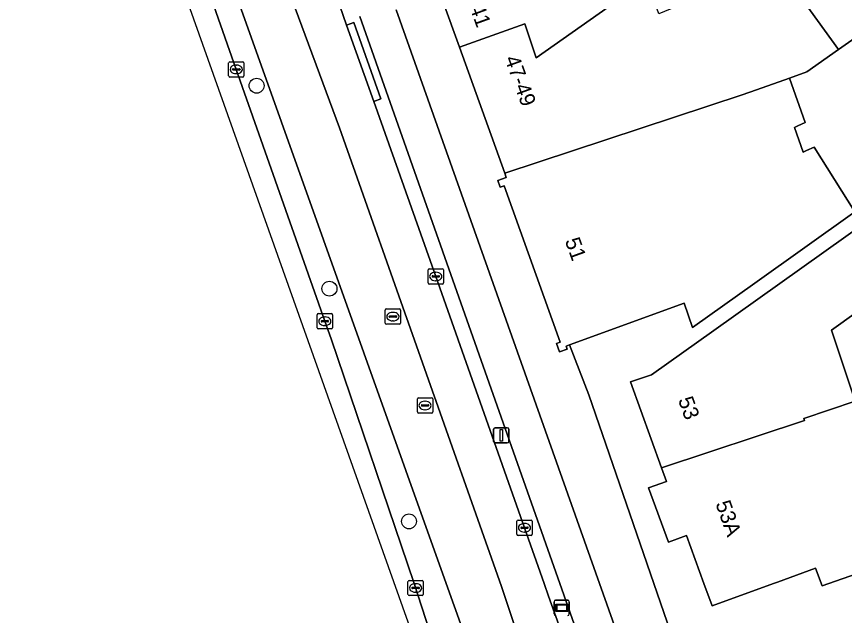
# Model space of a CAD drawing. Extents: x 161798 to 162385, y 382315 to 382833.
# Drawn here: x 161802.1 to 161856.3, y 382497.9 to 382537.1 of the extents above; entities that cross this region are included whole.
import ezdxf

# ---------------------------------------------------------------- set-up
doc = ezdxf.new("R2010")
doc.units = 0
for name, color, linetype in [('IMGEO_Berm_groen', 7, 'Continuous'), ('IMGEO_Boom', 7, 'Continuous'), ('IMGEO_Erf', 7, 'Continuous'), ('IMGEO_Fietspad_gesloten', 7, 'Continuous'), ('IMGEO_Kolk', 7, 'Continuous'), ('IMGEO_Lichtmast', 7, 'Continuous'), ('IMGEO_OVBaan_gesloten', 7, 'Continuous'), ('IMGEO_Pand', 7, 'Continuous'), ('IMGEO_Pand_nummerreeks', 7, 'Continuous'), ('IMGEO_Rijbaan_lokaal_gesloten', 7, 'Continuous'), ('IMGEO_Rioolput', 7, 'Continuous'), ('IMGEO_Verkeerseiland_open', 7, 'Continuous'), ('IMGEO_Voetpad_open', 7, 'Continuous'), ('IMGEO_Wegwijzer', 7, 'Continuous')]:
    doc.layers.add(name, color=color, linetype=linetype)

msp = doc.modelspace()

# ---------------------------------------------------------------- linework, layer by layer
at = {"layer": 'IMGEO_Berm_groen'}
for points in [[(161839.819, 382472.947), (161833.175, 382491.839), (161830.261, 382500), (161816.839, 382537.592), (161807.218, 382564.539), (161807.037, 382565.026)], [(161805.654, 382564.508), (161805.816, 382564.034), (161806.006, 382563.637), (161816.518, 382533.648), (161822.311, 382517.164), (161822.731, 382516.012), (161828.156, 382500), (161833.649, 382483.027), (161839.128, 382465.362), (161844.598, 382447.699), (161849.721, 382431.019), (161855.195, 382413.368), (161855.242, 382413.135)]]:
    msp.add_lwpolyline(points, dxfattribs=at)
at = {"layer": 'IMGEO_Boom'}
for centre in [(161817.848, 382532.579), (161822.614, 382519.296), (161827.819, 382504.066)]:
    msp.add_circle(centre, 0.489, dxfattribs=at)
at = {"layer": 'IMGEO_Erf'}
for points in [[(161870.809, 382545.383), (161855.931, 382534.948), (161853.844, 382533.485), (161852.72, 382533.083), (161853.742, 382530.181), (161853.267, 382529.958), (161853.046, 382529.854), (161853.617, 382528.234), (161853.838, 382528.337), (161854.324, 382528.565), (161857.002, 382524.324), (161850.447, 382519.657), (161846.373, 382516.756), (161845.816, 382518.339), (161838.328, 382515.617), (161839.582, 382512.353), (161843.843, 382500), (161851.001, 382479.247)], [(161857.093, 382500.633), (161855.288, 382500), (161854.852, 382499.847), (161854.427, 382501.009), (161851.93, 382500.095), (161851.67, 382500), (161847.652, 382498.53), (161847.115, 382500), (161845.97, 382503.133), (161844.796, 382502.704), (161843.498, 382506.254), (161844.672, 382506.683), (161844.347, 382507.579), (161842.307, 382513.195), (161843.684, 382513.651), (161847.757, 382516.552), (161869.522, 382532.055)], [(161858.543, 382518.774), (161855.476, 382516.59), (161857.02, 382511.922)]]:
    msp.add_lwpolyline(points, dxfattribs=at)
at = {"layer": 'IMGEO_Fietspad_gesloten'}
for points in [[(161874.998, 382391.142), (161872.726, 382398.846), (161863.738, 382428.513), (161857.875, 382447.596), (161854.566, 382458.22), (161852.152, 382465.672), (161845.368, 382485.66), (161840.286, 382500), (161826.981, 382537.546)], [(161824.606, 382537.105), (161837.687, 382500), (161846.925, 382473.796), (161848.857, 382468.021), (161853.619, 382453.317), (161862.955, 382422.925), (161874.188, 382385.693), (161874.886, 382383.249)]]:
    msp.add_lwpolyline(points, dxfattribs=at)
at = {"layer": 'IMGEO_Kolk'}
for p, q in [((161816.094, 382534.148), (161816.946, 382534.148)), ((161816.019, 382533.222), (161816.019, 382534.074)), ((161816.278, 382533.642), (161816.278, 382533.654)), ((161816.716, 382533.605), (161816.318, 382533.605)), ((161816.321, 382533.691), (161816.719, 382533.691)), ((161816.507, 382533.928), (161816.532, 382533.928)), ((161816.762, 382533.654), (161816.762, 382533.642)), ((161817.02, 382534.074), (161817.02, 382533.222)), ((161816.946, 382533.148), (161816.094, 382533.148)), ((161816.53, 382533.368), (161816.505, 382533.368)), ((161829.144, 382520.594), (161829.996, 382520.594)), ((161829.069, 382519.668), (161829.069, 382520.52)), ((161829.328, 382520.088), (161829.328, 382520.1)), ((161829.766, 382520.051), (161829.368, 382520.051)), ((161829.371, 382520.137), (161829.769, 382520.137)), ((161829.557, 382520.374), (161829.582, 382520.374)), ((161829.812, 382520.1), (161829.812, 382520.088)), ((161830.07, 382520.52), (161830.07, 382519.668)), ((161829.996, 382519.594), (161829.144, 382519.594)), ((161829.58, 382519.814), (161829.555, 382519.814)), ((161821.811, 382516.738), (161821.811, 382517.59)), ((161821.886, 382517.664), (161822.738, 382517.664)), ((161822.299, 382517.444), (161822.324, 382517.444)), ((161822.812, 382517.59), (161822.812, 382516.738)), ((161822.07, 382517.158), (161822.07, 382517.17)), ((161822.508, 382517.121), (161822.11, 382517.121)), ((161822.113, 382517.207), (161822.511, 382517.207)), ((161822.322, 382516.884), (161822.297, 382516.884)), ((161822.554, 382517.17), (161822.554, 382517.158)), ((161822.738, 382516.664), (161821.886, 382516.664)), ((161834.879, 382503.22), (161834.879, 382504.072)), ((161834.954, 382504.146), (161835.806, 382504.146)), ((161835.367, 382503.926), (161835.392, 382503.926)), ((161835.88, 382504.072), (161835.88, 382503.22)), ((161835.138, 382503.64), (161835.138, 382503.652)), ((161835.576, 382503.603), (161835.178, 382503.603)), ((161835.181, 382503.689), (161835.579, 382503.689)), ((161835.39, 382503.366), (161835.365, 382503.366)), ((161835.622, 382503.652), (161835.622, 382503.64)), ((161835.806, 382503.146), (161834.954, 382503.146)), ((161827.754, 382499.28), (161827.754, 382500.132)), ((161827.829, 382500.206), (161828.681, 382500.206)), ((161828.242, 382499.986), (161828.267, 382499.986)), ((161828.755, 382500.132), (161828.755, 382499.28)), ((161828.013, 382499.7), (161828.013, 382499.712)), ((161828.451, 382499.663), (161828.053, 382499.663)), ((161828.056, 382499.749), (161828.454, 382499.749)), ((161828.497, 382499.712), (161828.497, 382499.7)), ((161828.681, 382499.206), (161827.829, 382499.206)), ((161828.265, 382499.426), (161828.24, 382499.426))]:
    msp.add_line(p, q, dxfattribs=at)
for points in [[(161816.094, 382534.148), (161816.946, 382534.148)], [(161816.019, 382533.222), (161816.019, 382534.074)], [(161817.02, 382534.074), (161817.02, 382533.222)], [(161816.946, 382533.148), (161816.094, 382533.148)], [(161829.144, 382520.594), (161829.996, 382520.594)], [(161829.069, 382519.668), (161829.069, 382520.52)], [(161830.07, 382520.52), (161830.07, 382519.668)], [(161829.996, 382519.594), (161829.144, 382519.594)], [(161821.811, 382516.738), (161821.811, 382517.59)], [(161821.886, 382517.664), (161822.738, 382517.664)], [(161822.812, 382517.59), (161822.812, 382516.738)], [(161822.738, 382516.664), (161821.886, 382516.664)], [(161834.879, 382503.22), (161834.879, 382504.072)], [(161834.954, 382504.146), (161835.806, 382504.146)], [(161835.88, 382504.072), (161835.88, 382503.22)], [(161835.806, 382503.146), (161834.954, 382503.146)], [(161827.754, 382499.28), (161827.754, 382500.132)], [(161827.829, 382500.206), (161828.681, 382500.206)], [(161828.755, 382500.132), (161828.755, 382499.28)], [(161828.681, 382499.206), (161827.829, 382499.206)]]:
    msp.add_lwpolyline(points, dxfattribs=at)
for centre, radius, start, end in [((161816.096, 382534.072), 0.0765, 91.552, 178.448), ((161816.096, 382534.072), 0.0765, 91.552, 178.448), ((161816.944, 382534.072), 0.0765, 1.552, 88.448), ((161816.944, 382534.072), 0.0765, 1.552, 88.448), ((161816.318, 382533.651), 0.0403, 85.8775, 175.7526), ((161816.315, 382533.641), 0.0366, 178.938, 274.7102), ((161816.719, 382533.648), 0.043, 264.8664, 352.4533), ((161816.723, 382533.653), 0.0386, 1.7309, 96.639), ((161816.096, 382533.224), 0.0765, 181.552, 268.448), ((161816.096, 382533.224), 0.0765, 181.552, 268.448), ((161816.944, 382533.224), 0.0765, 271.552, 358.448), ((161816.944, 382533.224), 0.0765, 271.552, 358.448), ((161829.146, 382520.518), 0.0765, 91.552, 178.448), ((161829.146, 382520.518), 0.0765, 91.552, 178.448), ((161829.994, 382520.518), 0.0765, 1.552, 88.448), ((161829.994, 382520.518), 0.0765, 1.552, 88.448), ((161829.368, 382520.097), 0.0403, 85.8775, 175.7526), ((161829.365, 382520.087), 0.0366, 178.938, 274.7102), ((161829.769, 382520.094), 0.043, 264.8664, 352.4533), ((161829.773, 382520.099), 0.0386, 1.7309, 96.639), ((161829.146, 382519.67), 0.0765, 181.552, 268.448), ((161829.146, 382519.67), 0.0765, 181.552, 268.448), ((161829.994, 382519.67), 0.0765, 271.552, 358.448), ((161829.994, 382519.67), 0.0765, 271.552, 358.448), ((161821.888, 382517.588), 0.0765, 91.552, 178.448), ((161821.888, 382517.588), 0.0765, 91.552, 178.448), ((161822.736, 382517.588), 0.0765, 1.552, 88.448), ((161822.736, 382517.588), 0.0765, 1.552, 88.448), ((161822.11, 382517.167), 0.0403, 85.8775, 175.7526), ((161822.107, 382517.157), 0.0366, 178.938, 274.7102), ((161822.511, 382517.164), 0.043, 264.8664, 352.4533), ((161822.515, 382517.169), 0.0386, 1.7309, 96.639), ((161821.888, 382516.74), 0.0765, 181.552, 268.448), ((161821.888, 382516.74), 0.0765, 181.552, 268.448), ((161822.736, 382516.74), 0.0765, 271.552, 358.448), ((161822.736, 382516.74), 0.0765, 271.552, 358.448), ((161834.956, 382504.07), 0.0765, 91.552, 178.448), ((161834.956, 382504.07), 0.0765, 91.552, 178.448), ((161835.804, 382504.07), 0.0765, 1.552, 88.448), ((161835.804, 382504.07), 0.0765, 1.552, 88.448), ((161835.178, 382503.649), 0.0403, 85.8775, 175.7526), ((161835.175, 382503.639), 0.0366, 178.938, 274.7102), ((161835.579, 382503.646), 0.043, 264.8664, 352.4533), ((161835.583, 382503.651), 0.0386, 1.7309, 96.639), ((161834.956, 382503.222), 0.0765, 181.552, 268.448), ((161834.956, 382503.222), 0.0765, 181.552, 268.448), ((161835.804, 382503.222), 0.0765, 271.552, 358.448), ((161835.804, 382503.222), 0.0765, 271.552, 358.448), ((161827.831, 382500.13), 0.0765, 91.552, 178.448), ((161827.831, 382500.13), 0.0765, 91.552, 178.448), ((161828.679, 382500.13), 0.0765, 1.552, 88.448), ((161828.679, 382500.13), 0.0765, 1.552, 88.448), ((161828.053, 382499.709), 0.0403, 85.8775, 175.7526), ((161828.05, 382499.699), 0.0366, 178.938, 274.7102), ((161828.454, 382499.706), 0.043, 264.8664, 352.4533), ((161828.458, 382499.711), 0.0386, 1.7309, 96.639), ((161827.831, 382499.282), 0.0765, 181.552, 268.448), ((161827.831, 382499.282), 0.0765, 181.552, 268.448), ((161828.679, 382499.282), 0.0765, 271.552, 358.448), ((161828.679, 382499.282), 0.0765, 271.552, 358.448)]:
    msp.add_arc(centre, radius, start, end, dxfattribs=at)
for centre, major_axis, ratio, start_param, end_param in [((161816.506, 382533.648), (-0.387, 0.002), 0.722429, 4.712389, 7.853982), ((161816.531, 382533.648), (-0.39, 0.002), 0.717154, 1.570796, 4.712389), ((161829.556, 382520.094), (-0.387, 0.002), 0.722429, 4.712389, 7.853982), ((161829.581, 382520.094), (-0.39, 0.002), 0.717154, 1.570796, 4.712389), ((161822.298, 382517.164), (-0.387, 0.002), 0.722429, 4.712389, 7.853982), ((161822.323, 382517.164), (-0.39, 0.002), 0.717154, 1.570796, 4.712389), ((161835.366, 382503.646), (-0.387, 0.002), 0.722429, 4.712389, 7.853982), ((161835.391, 382503.646), (-0.39, 0.002), 0.717154, 1.570796, 4.712389), ((161828.241, 382499.706), (-0.387, 0.002), 0.722429, 4.712389, 7.853982), ((161828.266, 382499.706), (-0.39, 0.002), 0.717154, 1.570796, 4.712389)]:
    msp.add_ellipse(centre, major_axis=major_axis, ratio=ratio, start_param=start_param, end_param=end_param, dxfattribs=at)
at = {"layer": 'IMGEO_Lichtmast'}
for p, q in [((161833.36, 382509.298), (161833.36, 382510.098)), ((161833.36, 382510.098), (161833.36, 382509.298)), ((161833.46, 382510.198), (161834.25, 382510.198)), ((161834.25, 382510.198), (161833.46, 382510.198)), ((161834.35, 382510.098), (161834.35, 382509.298)), ((161834.35, 382509.298), (161834.35, 382510.098)), ((161834.25, 382509.198), (161833.46, 382509.198)), ((161833.46, 382509.198), (161834.25, 382509.198))]:
    msp.add_line(p, q, dxfattribs=at)
msp.add_lwpolyline([(161833.78, 382510.073), (161833.93, 382510.073), (161833.93, 382509.323), (161833.78, 382509.323), (161833.78, 382510.073)], dxfattribs=at)
for centre, start, end in [((161833.46, 382510.098), 90, 180), ((161833.46, 382510.098), 90, 180), ((161834.25, 382510.098), 0, 90), ((161834.25, 382510.098), 360, 90), ((161833.46, 382509.298), 180, 270), ((161833.46, 382509.298), 180, 270), ((161834.25, 382509.298), 270, 0), ((161834.25, 382509.298), 270, 0)]:
    msp.add_arc(centre, 0.1, start, end, dxfattribs=at)
at = {"layer": 'IMGEO_OVBaan_gesloten'}
msp.add_lwpolyline([(161855.242, 382413.135), (161855.195, 382413.368), (161849.721, 382431.019), (161844.598, 382447.699), (161839.128, 382465.362), (161833.649, 382483.027), (161828.156, 382500), (161822.731, 382516.012), (161822.311, 382517.164), (161816.518, 382533.648), (161806.006, 382563.637), (161805.816, 382564.034), (161804.299, 382563.495), (161806.831, 382556.367), (161829.727, 382491.906), (161840.102, 382457.985), (161861.946, 382386.568), (161872.677, 382345.565)], dxfattribs=at)
at = {"layer": 'IMGEO_Pand'}
for points in [[(161884.466, 382554.962), (161883.925, 382555.781), (161890.552, 382560.159), (161893.911, 382562.378), (161892.451, 382564.589), (161886.897, 382560.945), (161884.221, 382559.189), (161884.05, 382559.448), (161882.543, 382558.546), (161878.803, 382563.781), (161877.972, 382564.944), (161876.092, 382563.702), (161876.691, 382562.844), (161866.646, 382555.827), (161866.493, 382556.036), (161853.998, 382547.084), (161851.609, 382550.277), (161850.753, 382549.571), (161847.365, 382546.776), (161851.911, 382540.499), (161852.076, 382540.271), (161855.931, 382534.948), (161870.809, 382545.383), (161877.456, 382550.045)], [(161842.62, 382538.987), (161841.562, 382541.99), (161830.302, 382538.213), (161830.053, 382538.055), (161831.114, 382535.11), (161835.391, 382536.618), (161836.136, 382534.393)], [(161851.911, 382540.499), (161844.173, 382537.283), (161843.489, 382539.226), (161842.813, 382538.438), (161842.62, 382538.987), (161836.136, 382534.393), (161835.391, 382536.618), (161831.114, 382535.11), (161834.089, 382526.85), (161849.618, 382531.975), (161850.564, 382532.313), (161852.72, 382533.083), (161853.844, 382533.485), (161855.931, 382534.948), (161852.076, 382540.271)], [(161852.72, 382533.083), (161850.564, 382532.313), (161849.618, 382531.975), (161834.089, 382526.85), (161834.189, 382526.572), (161833.639, 382526.379), (161833.795, 382525.935), (161834.038, 382526.02), (161837.719, 382515.801), (161837.481, 382515.717), (161837.677, 382515.169), (161838.171, 382515.343), (161838.103, 382515.535), (161838.328, 382515.617), (161845.816, 382518.339), (161846.373, 382516.756), (161850.447, 382519.657), (161857.002, 382524.324), (161854.324, 382528.565), (161853.838, 382528.337), (161853.617, 382528.234), (161853.046, 382529.854), (161853.267, 382529.958), (161853.742, 382530.181)], [(161844.347, 382507.579), (161853.698, 382510.676), (161853.654, 382510.808), (161857.02, 382511.922), (161855.476, 382516.59), (161858.543, 382518.774), (161858.997, 382518.136), (161872.557, 382527.794), (161869.522, 382532.055), (161847.757, 382516.552), (161843.684, 382513.651), (161842.307, 382513.195)], [(161857.02, 382511.922), (161853.654, 382510.808), (161853.698, 382510.676), (161844.347, 382507.579), (161844.672, 382506.683), (161843.498, 382506.254), (161844.796, 382502.704), (161845.97, 382503.133), (161847.115, 382500), (161847.652, 382498.53), (161851.67, 382500), (161851.93, 382500.095), (161854.427, 382501.009), (161854.852, 382499.847), (161855.288, 382500), (161857.093, 382500.633), (161864.412, 382503.149), (161861.874, 382510.078), (161861.705, 382510.54), (161860.747, 382513.155)]]:
    msp.add_lwpolyline(points, close=True, dxfattribs=at)
at = {"layer": 'IMGEO_Rijbaan_lokaal_gesloten'}
for points in [[(161813.918, 382556.26), (161812.835, 382559.326), (161810.369, 382566.205), (161809.366, 382569.024), (161809.327, 382569.134), (161808.317, 382571.965), (161807.946, 382573.181), (161806.802, 382576.198), (161805.64, 382579.533), (161802.139, 382578.882), (161805.016, 382570.802), (161806.009, 382568.002), (161806.062, 382567.851), (161807.037, 382565.026), (161807.218, 382564.539), (161816.839, 382537.592), (161830.261, 382500), (161833.175, 382491.839), (161839.819, 382472.947)], [(161822.599, 382562.893), (161823.011, 382564.232), (161820.188, 382565.188), (161818.515, 382560.675), (161817.298, 382553.19), (161817.891, 382546.682), (161819.264, 382540.686), (161819.934, 382538.863), (161823.261, 382529.817), (161833.869, 382499.799), (161843.36, 382471.44), (161860.968, 382415.409)], [(161849.061, 382444.311), (161852.924, 382431.895), (161861.036, 382405.087), (161861.939, 382402.187), (161862.518, 382400.247), (161865.969, 382388.685), (161870.99, 382371.86), (161878.312, 382347.2), (161880.89, 382348.212), (161873.956, 382371.495), (161860.968, 382415.409), (161843.36, 382471.44), (161833.869, 382499.799), (161823.261, 382529.817), (161819.934, 382538.863), (161819.264, 382540.686), (161813.926, 382556.227), (161813.918, 382556.26)], [(161857.164, 382438.4), (161854.775, 382446.241), (161852.968, 382451.967), (161851.654, 382456.235), (161848.679, 382465.577), (161843.633, 382480.256), (161841.564, 382486.151), (161841.51, 382486.347), (161838.493, 382494.873), (161836.951, 382499.181), (161836.673, 382500), (161835.378, 382503.645), (161829.569, 382520.093), (161825.51, 382531.547), (161823.74, 382536.542), (161823.289, 382537.814), (161822.524, 382539.926)]]:
    msp.add_lwpolyline(points, dxfattribs=at)
at = {"layer": 'IMGEO_Rioolput'}
for p, q in [((161826.264, 382517.041), (161826.264, 382517.893)), ((161826.339, 382517.967), (161827.191, 382517.967)), ((161827.265, 382517.893), (161827.265, 382517.041)), ((161826.523, 382517.461), (161826.523, 382517.473)), ((161826.961, 382517.424), (161826.563, 382517.424)), ((161826.566, 382517.51), (161826.964, 382517.51)), ((161826.752, 382517.747), (161826.777, 382517.747)), ((161827.007, 382517.473), (161827.007, 382517.461)), ((161827.191, 382516.967), (161826.339, 382516.967)), ((161826.775, 382517.187), (161826.75, 382517.187)), ((161828.368, 382511.225), (161828.368, 382512.077)), ((161828.443, 382512.151), (161829.295, 382512.151)), ((161828.856, 382511.931), (161828.881, 382511.931)), ((161829.369, 382512.077), (161829.369, 382511.225)), ((161828.627, 382511.645), (161828.627, 382511.657)), ((161829.065, 382511.608), (161828.667, 382511.608)), ((161828.67, 382511.694), (161829.068, 382511.694)), ((161828.879, 382511.371), (161828.854, 382511.371)), ((161829.111, 382511.657), (161829.111, 382511.645)), ((161829.295, 382511.151), (161828.443, 382511.151))]:
    msp.add_line(p, q, dxfattribs=at)
for points in [[(161826.264, 382517.041), (161826.264, 382517.893)], [(161826.339, 382517.967), (161827.191, 382517.967)], [(161827.265, 382517.893), (161827.265, 382517.041)], [(161827.191, 382516.967), (161826.339, 382516.967)], [(161828.368, 382511.225), (161828.368, 382512.077)], [(161828.443, 382512.151), (161829.295, 382512.151)], [(161829.369, 382512.077), (161829.369, 382511.225)], [(161829.295, 382511.151), (161828.443, 382511.151)]]:
    msp.add_lwpolyline(points, dxfattribs=at)
for centre, radius, start, end in [((161826.341, 382517.891), 0.0765, 91.552, 178.448), ((161826.341, 382517.891), 0.0765, 91.552, 178.448), ((161827.189, 382517.891), 0.0765, 1.552, 88.448), ((161827.189, 382517.891), 0.0765, 1.552, 88.448), ((161826.563, 382517.47), 0.0403, 85.8775, 175.7526), ((161826.56, 382517.46), 0.0366, 178.938, 274.7102), ((161826.964, 382517.467), 0.043, 264.8664, 352.4533), ((161826.968, 382517.472), 0.0386, 1.7309, 96.639), ((161826.341, 382517.043), 0.0765, 181.552, 268.448), ((161826.341, 382517.043), 0.0765, 181.552, 268.448), ((161827.189, 382517.043), 0.0765, 271.552, 358.448), ((161827.189, 382517.043), 0.0765, 271.552, 358.448), ((161828.445, 382512.075), 0.0765, 91.552, 178.448), ((161828.445, 382512.075), 0.0765, 91.552, 178.448), ((161829.293, 382512.075), 0.0765, 1.552, 88.448), ((161829.293, 382512.075), 0.0765, 1.552, 88.448), ((161828.667, 382511.654), 0.0403, 85.8775, 175.7526), ((161828.664, 382511.644), 0.0366, 178.938, 274.7102), ((161829.068, 382511.651), 0.043, 264.8664, 352.4533), ((161829.072, 382511.656), 0.0386, 1.7309, 96.639), ((161828.445, 382511.227), 0.0765, 181.552, 268.448), ((161828.445, 382511.227), 0.0765, 181.552, 268.448), ((161829.293, 382511.227), 0.0765, 271.552, 358.448), ((161829.293, 382511.227), 0.0765, 271.552, 358.448)]:
    msp.add_arc(centre, radius, start, end, dxfattribs=at)
for centre, major_axis, ratio, start_param, end_param in [((161826.751, 382517.467), (-0.387, 0.002), 0.722429, 4.712389, 7.853982), ((161826.776, 382517.467), (-0.39, 0.002), 0.717154, 1.570796, 4.712389), ((161828.855, 382511.651), (-0.387, 0.002), 0.722429, 4.712389, 7.853982), ((161828.88, 382511.651), (-0.39, 0.002), 0.717154, 1.570796, 4.712389)]:
    msp.add_ellipse(centre, major_axis=major_axis, ratio=ratio, start_param=start_param, end_param=end_param, dxfattribs=at)
at = {"layer": 'IMGEO_Verkeerseiland_open'}
for points in [[(161822.524, 382539.926), (161823.289, 382537.814), (161823.74, 382536.542), (161824.211, 382536.709), (161825.981, 382531.714), (161825.51, 382531.547), (161829.569, 382520.093), (161835.378, 382503.645), (161836.673, 382500), (161836.951, 382499.181), (161838.493, 382494.873), (161838.962, 382495.053), (161842.025, 382486.504), (161841.51, 382486.347), (161841.564, 382486.151), (161843.633, 382480.256), (161848.679, 382465.577), (161849.143, 382465.749), (161852.11, 382456.387), (161851.654, 382456.235), (161852.968, 382451.967), (161854.775, 382446.241), (161857.164, 382438.4)], [(161862.955, 382422.925), (161853.619, 382453.317), (161848.857, 382468.021), (161846.925, 382473.796), (161837.687, 382500), (161824.606, 382537.105)]]:
    msp.add_lwpolyline(points, dxfattribs=at)
at = {"layer": 'IMGEO_Voetpad_open'}
for points in [[(161851.001, 382479.247), (161843.843, 382500), (161839.582, 382512.353), (161838.328, 382515.617), (161838.103, 382515.535), (161838.171, 382515.343), (161837.677, 382515.169), (161837.481, 382515.717), (161837.719, 382515.801), (161834.038, 382526.02), (161833.795, 382525.935), (161833.639, 382526.379), (161834.189, 382526.572), (161834.089, 382526.85), (161831.114, 382535.11), (161830.053, 382538.055), (161830.302, 382538.213), (161828.257, 382544.094), (161825.439, 382553.816)], [(161826.981, 382537.546), (161840.286, 382500), (161845.368, 382485.66), (161852.152, 382465.672)]]:
    msp.add_lwpolyline(points, dxfattribs=at)
msp.add_lwpolyline([(161823.74, 382536.542), (161825.51, 382531.547), (161825.981, 382531.714), (161824.211, 382536.709)], close=True, dxfattribs=at)
at = {"layer": 'IMGEO_Wegwijzer'}
for p, q in [((161837.417, 382498.908), (161838.207, 382498.908)), ((161838.207, 382498.908), (161837.417, 382498.908)), ((161837.317, 382498.008), (161837.317, 382498.808)), ((161837.317, 382498.808), (161837.317, 382498.008)), ((161838.307, 382498.808), (161838.307, 382498.008)), ((161838.307, 382498.008), (161838.307, 382498.808))]:
    msp.add_line(p, q, dxfattribs=at)
for points in [[(161837.418, 382498.64), (161838.206, 382498.64), (161838.206, 382498.176), (161837.418, 382498.176), (161837.418, 382498.64)], [(161837.483, 382498.575), (161837.483, 382498.241), (161838.141, 382498.241), (161838.141, 382498.575), (161837.483, 382498.575)]]:
    msp.add_lwpolyline(points, dxfattribs=at)
for centre, start, end in [((161837.417, 382498.808), 90, 180), ((161837.417, 382498.808), 90, 180), ((161838.207, 382498.808), 0, 90), ((161838.207, 382498.808), 360, 90), ((161837.417, 382498.008), 180, 270), ((161837.417, 382498.008), 180, 270), ((161838.207, 382498.008), 270, 0), ((161838.207, 382498.008), 270, 0)]:
    msp.add_arc(centre, 0.1, start, end, dxfattribs=at)

# ---------------------------------------------------------------- texts
at = {"layer": 'IMGEO_Pand_nummerreeks'}
for s, rotation, p in [('41', 289.8127, (161831.771, 382537.711)), ('47-49', 289.8069, (161834.065, 382534.352)), ('51', 289.8069, (161838.007, 382522.436)), ('53', 289.9598, (161845.414, 382512.024)), ('53A', 289.6637, (161847.862, 382505.228))]:
    msp.add_text(s, height=1, rotation=rotation, dxfattribs=at).set_placement(p)

doc.saveas('drawing.dxf')
